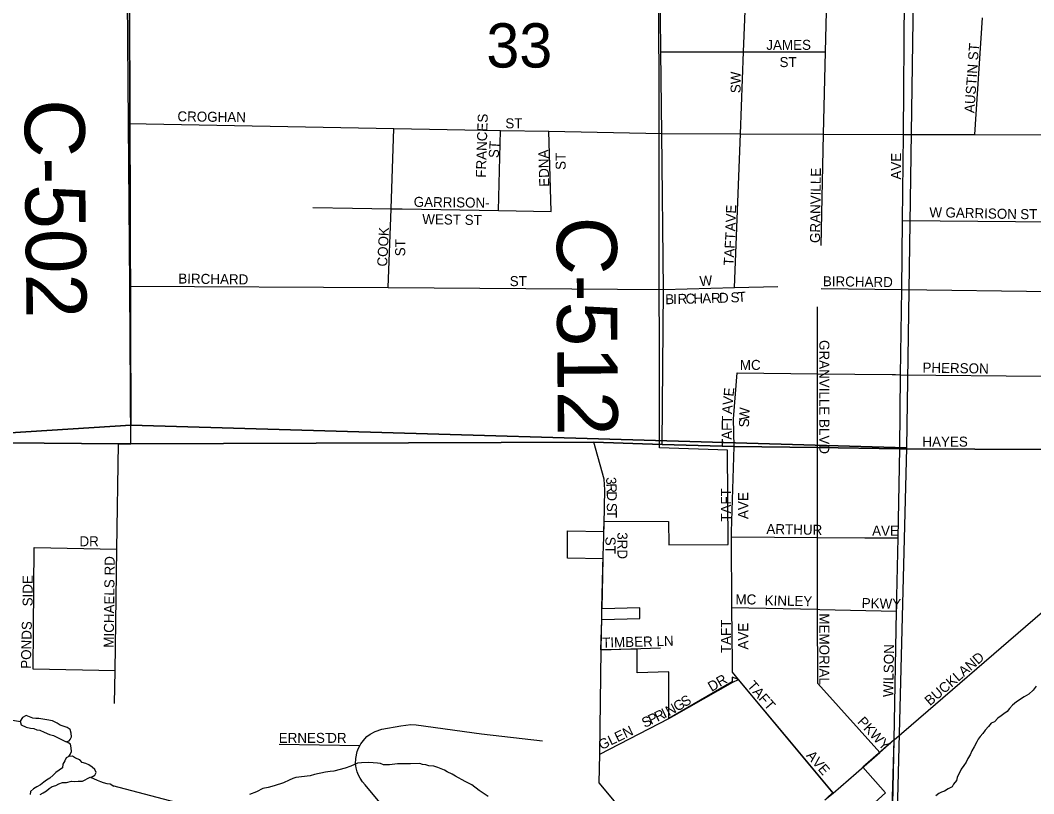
# Model space of a CAD drawing. Extents: x 1588073 to 2013523, y 1090242 to 1357120.
# Drawn here: x 1790397 to 1795455, y 1216361 to 1220221 of the extents above; entities that cross this region are included whole.
import ezdxf

# ---------------------------------------------------------------- set-up
doc = ezdxf.new("R2010")
doc.units = 0
for name, color, linetype in [('GM_X_City_Street', 7, 'Continuous'), ('GM_X_City_Street_Text', 7, 'Continuous'), ('GM_X_Corporation', 7, 'Continuous'), ('GM_X_County_Road', 7, 'Continuous'), ('GM_X_County_Road_Text', 7, 'Continuous'), ('GM_X_County_Subdivision', 7, 'Continuous'), ('GM_X_County_Subdivision_Text', 7, 'Continuous'), ('GM_X_Minor_Lake', 7, 'Continuous'), ('GM_X_Minor_River', 7, 'Continuous'), ('GM_X_Section', 7, 'Continuous'), ('GM_X_Section_Text', 7, 'Continuous'), ('GM_X_Township', 7, 'Continuous'), ('GM_X_Township_Subdivision', 7, 'Continuous'), ('GM_X_Township_Subdivision_Text', 7, 'Continuous')]:
    doc.layers.add(name, color=color, linetype=linetype)

msp = doc.modelspace()

# ---------------------------------------------------------------- linework, layer by layer
at = {"layer": 'GM_X_City_Street'}
for points in [[(1793962, 1218887.7), (1793991.3, 1219655.3), (1794006.9, 1220063.7), (1794021.1, 1220432.6), (1794030.2, 1220670.2)], [(1794393.5, 1219097.2), (1794406.4, 1219653.6), (1794416, 1220064.2), (1794426.9, 1220533.3), (1794427, 1220535.7)], [(1794786.2, 1218082.7), (1794786.2, 1218082.7), (1794790.7, 1218452.5), (1794796, 1218877.3), (1794800.2, 1219222.1), (1794805.5, 1219651.9), (1794810.2, 1220339)], [(1795160.8, 1219650.5), (1795199.8, 1220232.9), (1795199.8, 1220232.9)], [(1793594.1, 1220063.2), (1794006.9, 1220063.7), (1794416, 1220064.2)], [(1793598.5, 1219656.8), (1793991.3, 1219655.3), (1794406.4, 1219653.6), (1794805.5, 1219651.9), (1795160.8, 1219650.5), (1795561.7, 1219648.8), (1795903, 1219647.4), (1796273.3, 1219645.9), (1796599.6, 1219644.6), (1797036.2, 1219642.8), (1797252, 1219641.9), (1797860.5, 1219639.4), (1797874.1, 1219639.4), (1797900.9, 1219639.2)], [(1794800.2, 1219222.1), (1795551.3, 1219215.7)], [(1793607.1, 1218878.2), (1793962, 1218887.7), (1794177.5, 1218893.5)], [(1794394.6, 1218882.2), (1794796, 1218877.3), (1795542.9, 1218868.3), (1796262.4, 1218859.6), (1796583.6, 1218855.7), (1797050.7, 1218862.3), (1797422.9, 1218867.7), (1797865.3, 1218865.1), (1798170.5, 1218863.4), (1798512.1, 1218861.5), (1798857.7, 1218859.5)], [(1794375.3, 1218089.6), (1794375.8, 1218457.2), (1794376.2, 1218791.4)], [(1793958.8, 1218252.3), (1793975.5, 1218461.7)], [(1793975.5, 1218461.7), (1794375.8, 1218457.2), (1794748.5, 1218453)], [(1794748.5, 1218453), (1794765, 1218452.8), (1794790.7, 1218452.5), (1795494, 1218444.6)], [(1793959.6, 1218094.9), (1793957.1, 1218231.7), (1793958.8, 1218252.3)], [(1794005.5, 1218094.3), (1794375.3, 1218089.6), (1794786.2, 1218082.7)], [(1794375.6, 1217772), (1794375.3, 1218089.6)], [(1794757.9, 1216629.7), (1794770.6, 1217272.6), (1794777.8, 1217638.1), (1794786.2, 1218082.7)], [(1794786.2, 1218082.7), (1795534.7, 1218079.1), (1796167.4, 1218068.7), (1796381.7, 1218065.1)], [(1794757.9, 1216629.7), (1795498.5, 1217268.6), (1796079.5, 1217769.8), (1796381.7, 1218065.1)], [(1794686.3, 1216567.1), (1794376.7, 1216911.7), (1794376.2, 1217281.7), (1794375.8, 1217640.3), (1794375.6, 1217772)], [(1793981.5, 1216931.4), (1793951.6, 1216968.3), (1793951.2, 1217015.2), (1793949.1, 1217291.6), (1793946.5, 1217642.7), (1793947.2, 1217668.1)], [(1793306.6, 1217549.8), (1793308.9, 1217644.1), (1793309.2, 1217654)], [(1793946.5, 1217642.7), (1794375.8, 1217640.3), (1794611.5, 1217639.1)], [(1794611.5, 1217639.1), (1794611.5, 1217639.1), (1794777.8, 1217638.1)], [(1793949.1, 1217291.6), (1794376.2, 1217281.7), (1794387.2, 1217281.5), (1794387.2, 1217281.5)], [(1794387.2, 1217281.5), (1794770.6, 1217272.6)], [(1793296.6, 1217078.8), (1793592.8, 1217089.8)], [(1794454.6, 1216364.6), (1794492.6, 1216397.7), (1794568.4, 1216464), (1794568.4, 1216464)]]:
    msp.add_lwpolyline(points, dxfattribs=at)
at = {"layer": 'GM_X_Corporation'}
for points in [[(1794423.8, 1216340.8), (1794452.4, 1216367.3), (1794271, 1216585), (1794108.1, 1216780.4), (1793981.5, 1216931.4), (1793949.5, 1216943.3), (1793949.5, 1216919.6), (1793634.2, 1216737.4), (1793634.1, 1216969.9), (1793476, 1216964.4), (1793476, 1217082.4), (1793294.9, 1217079.2), (1793298.8, 1217231.1), (1793489.8, 1217235.6), (1793489.8, 1217288.6), (1793301.3, 1217284.4), (1793306.6, 1217533.5), (1793128.5, 1217536.5), (1793128.5, 1217672.6), (1793309.5, 1217669.5), (1793310.6, 1217721.6), (1793632.2, 1217719.3), (1793634.2, 1217603.3), (1793930.8, 1217605.6), (1793927.1, 1218075.6), (1793588, 1218087.3), (1793583.7, 1220709)], [(1794693.8, 1214383.1), (1794758.1, 1216630.4), (1794602, 1216494), (1794715.7, 1216366), (1794538.2, 1216206.2)]]:
    msp.add_lwpolyline(points, dxfattribs=at)
at = {"layer": 'GM_X_County_Road'}
for points in [[(1790949.8, 1218107.6), (1790943.6, 1218895.2), (1790937.3, 1219705.9), (1790929.2, 1220742.7)], [(1793600.8, 1218103.6), (1793607.1, 1218878.2), (1793598.5, 1219656.8), (1793594.1, 1220063.2), (1793590.1, 1220424.1), (1793587.1, 1220703.6)], [(1789926.7, 1218116.9), (1790887.4, 1218107.9), (1790949.8, 1218107.6), (1793259.5, 1218115.9), (1793600.8, 1218103.6)], [(1793600.8, 1218103.6), (1793959.6, 1218094.9), (1794005.5, 1218094.3)], [(1794568.4, 1216464), (1794686.3, 1216567.1), (1794757.9, 1216629.7)], [(1794695.5, 1215084.6), (1794729.3, 1215175.9), (1794757.9, 1216629.7)], [(1794411.8, 1216331.6), (1794454.6, 1216364.6)]]:
    msp.add_lwpolyline(points, dxfattribs=at)
at = {"layer": 'GM_X_County_Subdivision'}
for points in [[(1793310.5, 1217706.1), (1793314.8, 1217877.8), (1793311, 1217931.5), (1793259.5, 1218115.9)], [(1793947.2, 1217668.1), (1793959.6, 1218094.9)], [(1793309.2, 1217654), (1793310.5, 1217706.1)], [(1793300.1, 1217289.3), (1793306.6, 1217549.8)], [(1793298.8, 1217237.2), (1793298.8, 1217237.7), (1793298.9, 1217242.8), (1793300.1, 1217288.5), (1793300.1, 1217289.3)], [(1793296.6, 1217080.8), (1793296.7, 1217085.6), (1793298.8, 1217237.2)], [(1793769.6, 1215836.8), (1793287.1, 1216416), (1793289.2, 1216559.7), (1793296.6, 1217078.8), (1793296.6, 1217080.8)], [(1794454.6, 1216364.6), (1793981.5, 1216931.4)]]:
    msp.add_lwpolyline(points, dxfattribs=at)
at = {"layer": 'GM_X_Minor_Lake'}
for points in [[(1790625.8, 1216694.1), (1790617.1, 1216696.7), (1790597.2, 1216703), (1790581.4, 1216713.3), (1790557.6, 1216725.7), (1790529.7, 1216730.1), (1790509.7, 1216734.4), (1790489.8, 1216736.7), (1790475.8, 1216736.9), (1790459.8, 1216739.2), (1790443.9, 1216745.4), (1790426, 1216751.7), (1790407.8, 1216742), (1790397.5, 1216724.1), (1790401.2, 1216706), (1790427, 1216693.6), (1790448.9, 1216689.2), (1790464.9, 1216687), (1790480.8, 1216680.7), (1790494.8, 1216678.5), (1790516.6, 1216668.1), (1790542.5, 1216657.7), (1790562.4, 1216651.4), (1790626.6, 1216619.9)], [(1790640.8, 1216625), (1790646.1, 1216632.1), (1790652.3, 1216646.1), (1790650.6, 1216664.1), (1790646.9, 1216682.2), (1790631.1, 1216692.5), (1790625.8, 1216694.1)], [(1790626.6, 1216619.9), (1790640.8, 1216625)], [(1790639.4, 1216547.9), (1790626.5, 1216540.2), (1790620.3, 1216526.2), (1790610, 1216508.3), (1790607.7, 1216490.3), (1790575.3, 1216466.8), (1790561.1, 1216454.9), (1790544.8, 1216439.1), (1790528.6, 1216429.4), (1790514.4, 1216419.6), (1790498.2, 1216405.8), (1790480, 1216396), (1790463.9, 1216386.2), (1790447.6, 1216372.4), (1790447.4, 1216358.4)], [(1790748.9, 1216442.1), (1790769.1, 1216453.8), (1790775.4, 1216467.8), (1790769.6, 1216481.9), (1790755.8, 1216494.1), (1790740, 1216506.4), (1790724.1, 1216512.6), (1790706.2, 1216516.9), (1790694.4, 1216531.1), (1790672.5, 1216539.5), (1790658.7, 1216549.7), (1790639.4, 1216547.9)], [(1790497.4, 1216357.6), (1790511.5, 1216365.5), (1790527.7, 1216375.2), (1790541.9, 1216387.1), (1790556.1, 1216396.9), (1790574.2, 1216402.6), (1790590.3, 1216410.4), (1790608.5, 1216418.1), (1790628.5, 1216417.8), (1790652.6, 1216423.5), (1790666.6, 1216423.3), (1790686.6, 1216425), (1790708.6, 1216424.6), (1790746.5, 1216443.8), (1790748.9, 1216442.1)]]:
    msp.add_lwpolyline(points, dxfattribs=at)
at = {"layer": 'GM_X_Minor_River'}
for points in [[(1795466.4, 1216898.3), (1795452, 1216878.4), (1795429.7, 1216858.7), (1795407.4, 1216845), (1795369, 1216819.5), (1795348.7, 1216803.8), (1795334.4, 1216786), (1795322.2, 1216772.1), (1795306, 1216760.3), (1795291.8, 1216750.5), (1795275.6, 1216738.7), (1795259.3, 1216720.9), (1795243.2, 1216713.2), (1795228.9, 1216697.3), (1795212.6, 1216679.5), (1795200.3, 1216661.7)], [(1790398.2, 1216720.6), (1790309.7, 1216735.4)], [(1795200.3, 1216661.7), (1795188.1, 1216647.8), (1795177.8, 1216633.9), (1795171.6, 1216620), (1795157.2, 1216596.1), (1795146.8, 1216576.3), (1795138.5, 1216556.3), (1795126.2, 1216536.5), (1795117.9, 1216518.6), (1795105.6, 1216502.7), (1795093.3, 1216484.8), (1795072.6, 1216443), (1795070.3, 1216427), (1795054, 1216409.2), (1795047.8, 1216395.3), (1795027.6, 1216385.6), (1795009.4, 1216373.8), (1794995.3, 1216370), (1794981.2, 1216362.2), (1794967, 1216350.4)], [(1790639.4, 1216547.9), (1790646.9, 1216558), (1790653.1, 1216571.9), (1790651.4, 1216590), (1790647.7, 1216608.1), (1790631.9, 1216618.3), (1790626.6, 1216619.9)], [(1792732.1, 1216348), (1792686.6, 1216376.8), (1792651, 1216405.4), (1792617.3, 1216421.9), (1792569.7, 1216448.7), (1792551.9, 1216459), (1792528.1, 1216471.4), (1792514.2, 1216479.6), (1792480.4, 1216492.1), (1792460.5, 1216498.5), (1792436.5, 1216500.8), (1792420.6, 1216505.1), (1792404.6, 1216507.3), (1792390.7, 1216511.6), (1792344.7, 1216510.2), (1792280.7, 1216511.2), (1792240.5, 1216505.8), (1792210.5, 1216506.2), (1792194.6, 1216512.5), (1792180.7, 1216514.7), (1792136.7, 1216517.4), (1792100.7, 1216515.9), (1792080.6, 1216514.2), (1792046.4, 1216498.7), (1792018.2, 1216489.1), (1791961.9, 1216473.9), (1791943.9, 1216472.2), (1791919.8, 1216468.5), (1791865.6, 1216457.3), (1791843.5, 1216451.6), (1791773.3, 1216442.7), (1791757.2, 1216436.9), (1791739.1, 1216429.2), (1791710.8, 1216415.5), (1791664.6, 1216400.2), (1791634.4, 1216392.6), (1791608.3, 1216387), (1791576, 1216371.5), (1791541.8, 1216357.9)], [(1790864.2, 1216398.2), (1790846.4, 1216408.5), (1790830.4, 1216410.8), (1790812.5, 1216415.1), (1790798.6, 1216421.3), (1790782.7, 1216427.5), (1790748.9, 1216442.1)], [(1791206.9, 1216308.9), (1790859.3, 1216401.1)]]:
    msp.add_lwpolyline(points, dxfattribs=at)
at = {"layer": 'GM_X_Section'}
for points in [[(1785709.2, 1223453.4), (1790931.8, 1223403.9), (1790948.4, 1218200.8), (1790239.7, 1218156.2), (1785663.5, 1218206.9)], [(1790931.8, 1223403.9), (1794897.8, 1223367.8), (1794819.6, 1218086.9), (1790948.4, 1218200.8)], [(1790239.7, 1218156.2), (1790948.4, 1218200.8), (1794819.6, 1218086.9), (1794726.1, 1214456.1), (1795388.4, 1214453.1), (1795411, 1212938.1), (1792797.7, 1212967.9), (1792621.5, 1213209.4), (1792307.9, 1213550), (1792091, 1213715.7), (1791925.4, 1213773), (1791803.2, 1213759.9), (1791549, 1213749.8), (1791352.8, 1213735.3), (1791188.4, 1213700.5), (1791053.9, 1213647.5), (1790844.8, 1213513), (1790758.4, 1213461.7), (1790659.9, 1213410.4), (1790364.7, 1213274.5), (1790199.9, 1213177.7), (1790167.6, 1213146)]]:
    msp.add_lwpolyline(points, close=True, dxfattribs=at)
at = {"layer": 'GM_X_Township'}
for points in [[(1789775, 1218118.3), (1790887.4, 1218107.9), (1790949.8, 1218107.6), (1793259.5, 1218115.9), (1793600.8, 1218103.6), (1793959.6, 1218094.9), (1794375.3, 1218089.6), (1794786.2, 1218082.7), (1795534.7, 1218079.1), (1796167.4, 1218068.7), (1796381.7, 1218065.1), (1797454.7, 1218058.1), (1797900.9, 1218052.9), (1798188, 1218041), (1798520.5, 1218040.6), (1798839.3, 1218040.2), (1799159.4, 1218043.2), (1799514.2, 1218046.5), (1799853.3, 1218049.6), (1800150.7, 1218042.1), (1800290.1, 1218038.6), (1800529.6, 1218049.4), (1802043.9, 1218004)], [(1802043.9, 1218004), (1800529.6, 1218049.4), (1800290.1, 1218038.6), (1800150.7, 1218042.1), (1799853.3, 1218049.6), (1799514.2, 1218046.5), (1799159.4, 1218043.2), (1798839.3, 1218040.2), (1798520.5, 1218040.6), (1798188, 1218041), (1797900.9, 1218052.9), (1797454.7, 1218058.1), (1796381.7, 1218065.1), (1796167.4, 1218068.7), (1795534.7, 1218079.1), (1794786.2, 1218082.7), (1794375.3, 1218089.6), (1793959.6, 1218094.9), (1793600.8, 1218103.6), (1793259.5, 1218115.9), (1790949.8, 1218107.6), (1790887.4, 1218107.9), (1789775, 1218118.3)]]:
    msp.add_lwpolyline(points, dxfattribs=at)
at = {"layer": 'GM_X_Township_Subdivision'}
for points in [[(1790937.3, 1219705.9), (1792262.2, 1219681.5), (1792794.2, 1219671.7), (1793035.8, 1219667.2), (1793598.5, 1219656.8)], [(1792233.4, 1218886.9), (1792247.7, 1219281), (1792262.2, 1219681.5)], [(1792783.8, 1219272), (1792794.2, 1219671.7)], [(1793046.4, 1219267.6), (1793035.8, 1219667.2)], [(1791857.8, 1219287.5), (1792055.9, 1219284.2), (1792055.9, 1219284.2)], [(1792055.9, 1219284.2), (1792247.7, 1219281), (1792303.5, 1219280.1)], [(1792303.5, 1219280.1), (1792303.5, 1219280.1), (1792783.8, 1219272), (1793046.4, 1219267.6)], [(1790943.6, 1218895.2), (1792233.4, 1218886.9), (1793607.1, 1218878.2)], [(1790868, 1216811.7), (1790870.4, 1216974.2), (1790879.6, 1217581.8), (1790887.4, 1218107.9)], [(1790870.4, 1216974.2), (1790461.3, 1216983), (1790467.5, 1217590.7), (1790879.6, 1217581.8)], [(1793661.2, 1216752.7), (1793953.2, 1216917.9), (1793981.5, 1216931.4)], [(1792192, 1216318), (1792119.3, 1216405.4), (1792105.6, 1216420.8), (1792093.3, 1216438.8), (1792085.2, 1216454.4), (1792078.7, 1216471.1), (1792073.6, 1216490.6), (1792071, 1216510.7), (1792071.4, 1216538.1), (1792078.6, 1216571.8), (1792085, 1216589.5), (1792091.2, 1216600.9), (1792096.4, 1216610.6), (1792116.4, 1216636), (1792127.6, 1216646.6), (1792143.1, 1216658.5), (1792167.8, 1216672.1), (1792201.4, 1216683), (1792295.7, 1216700.5), (1792346.3, 1216707.2), (1792372.3, 1216705.4), (1792699.3, 1216660.3), (1793004.2, 1216625.2)], [(1793289.2, 1216559.7), (1793634.2, 1216737.4), (1793661.2, 1216752.7)], [(1792091.2, 1216600.9), (1791689.4, 1216607)]]:
    msp.add_lwpolyline(points, dxfattribs=at)

# ---------------------------------------------------------------- texts
at = {"layer": 'GM_X_City_Street_Text'}
for s, rotation, p in [('JAMES', 0, (1794120.4, 1220073.6)), ('AUSTIN ST', 85.974, (1795158.2, 1219756.9)), ('ST', 0, (1794186.4, 1219987.6)), ('SW', 90, (1793992.2, 1219857.4)), ('AVE', 90, (1794793, 1219426.2)), ('GRANVILLE', 89.2724, (1794388.2, 1219109.5)), ('AVE', 88.0261, (1793965.8, 1219166.9)), ('W', 0, (1794934.4, 1219237.6)), ('GARRISON', 358.585, (1795013.9, 1219237.6)), ('ST', 0, (1795387.6, 1219228.8)), ('TAFT', 86.7252, (1793957, 1218995.5)), ('W', 4.4058, (1793789.7, 1218894.4)), ('BIRCHARD', 359.2047, (1794402.2, 1218894.4)), ('B', 1.457, (1793616.4, 1218804)), ('I', 1.443, (1793656, 1218805)), ('R', 1.4448, (1793678, 1218805.6)), ('C', 1.4544, (1793717.6, 1218806.6)), ('H', 1.4534, (1793757.2, 1218807.6)), ('A', 1.4521, (1793801.1, 1218808.7)), ('R', 1.4544, (1793845.1, 1218809.8)), ('D', 1.7621, (1793885, 1218810.8)), ('S', 2.6535, (1793943, 1218812.7)), ('T', 4.1558, (1793979.6, 1218814.4)), ('GRANVILLE BLVD', 270, (1794385, 1218625.4)), ('MC', 0, (1793988.4, 1218476.4)), ('PHERSON', 359.0911, (1794899.4, 1218463.2)), ('E', 84.6374, (1793956.7, 1218342.2)), ('V', 84.6591, (1793952.6, 1218298.4)), ('A', 85.4052, (1793949.1, 1218254.7)), ('W', 86.5684, (1794034.3, 1218224.2)), ('T', 89.5628, (1793948.3, 1218207.3)), ('S', 89.8087, (1794034.3, 1218189.8)), ('F', 89.9453, (1793948.3, 1218172.2)), ('A', 89.9533, (1793948.3, 1218128.2)), ('T', 89.9453, (1793948.2, 1218093)), ('HAYES', 0, (1794899.2, 1218093.6)), ('3RD', 270, (1793377.5, 1217666.2)), ('ARTHUR', 358.9955, (1794120.6, 1217658)), ('AVE', 0, (1794648.4, 1217649.2)), ('ST', 270, (1793317.8, 1217644.2)), ('MC', 0, (1793966.4, 1217306)), ('KINLEY', 358.8989, (1794111.8, 1217301.6)), ('PKWY', 358.5687, (1794595.9, 1217288.4)), ('TAFT', 90, (1793943.8, 1217063.4)), ('AVE', 90, (1794029.9, 1217081)), ('MEMORIAL', 270, (1794385, 1217261.4)), ('TIMBER LN', 1.5488, (1793301.8, 1217090.2)), ('WILSON', 88.9356, (1794753.4, 1216843.6)), ('BUCKLAND', 40.763, (1794937.1, 1216797.8)), ('PKWY', 313.0243, (1794571.7, 1216717.8))]:
    msp.add_text(s, height=50, rotation=rotation, dxfattribs=at).set_placement(p)
at = {"layer": 'GM_X_County_Road_Text'}
for s, rotation, p in [('C-502', 270.5508, (1790418, 1219825.8)), ('C-512', 270.2641, (1793074.5, 1219240.3))]:
    msp.add_text(s, height=300, rotation=rotation, dxfattribs=at).set_placement(p)
at = {"layer": 'GM_X_County_Subdivision_Text'}
for s, rotation, p in [('3', 273.9688, (1793320.2, 1217939.7)), ('R', 272.8667, (1793322.3, 1217909.2)), ('TAFT', 90, (1793943.8, 1217719)), ('D', 270.4371, (1793324.3, 1217870.2)), ('AVE', 90, (1794029.9, 1217732.2)), ('S', 269.9956, (1793324.6, 1217813.1)), ('T', 269.9956, (1793324.6, 1217777.9)), ('TAFT', 311.4939, (1794021.9, 1216898)), ('AVE', 310.8117, (1794316.8, 1216550.4))]:
    msp.add_text(s, height=50, rotation=rotation, dxfattribs=at).set_placement(p)
at = {"layer": 'GM_X_Section_Text'}
msp.add_text('33', height=221, rotation=0, dxfattribs=at).set_placement((1792723.4, 1219985.3))
at = {"layer": 'GM_X_Township_Subdivision_Text'}
for s, rotation, p in [('CROGHAN', 359.1701, (1791181.4, 1219717.2)), ('FRANCES', 88.1792, (1792720.6, 1219434.9)), ('ST', 0, (1792818, 1219682)), ('ST', 86.4254, (1792784.5, 1219532.3)), ('EDNA', 91.4679, (1793037.4, 1219390.8)), ('ST', 90, (1793119.1, 1219474.6)), ('GARRISON-', 359.2466, (1792360.6, 1219290.4)), ('WEST ST', 358.9955, (1792403.1, 1219204.4)), ('COOK', 87.0659, (1792227.9, 1218991.1)), ('ST', 90, (1792318.3, 1219043.4)), ('BIRCHARD', 359.2047, (1791185.8, 1218907.6)), ('ST', 0, (1792840, 1218894.4)), ('DR', 0, (1790692.8, 1217596.4)), ('MICHAELS RD', 89.3908, (1790863.8, 1217089.9)), ('SIDE', 90, (1790459, 1217296.6)), ('PONDS', 88.7818, (1790450.2, 1216984.4)), ('DR', 30.4686, (1793847.3, 1216869.1)), ('N', 27.9757, (1793634, 1216747.7)), ('G', 31.1773, (1793675.5, 1216769.8)), ('S', 31.2512, (1793713.2, 1216792.6)), ('P', 25.9125, (1793545.2, 1216704.5)), ('R', 25.9206, (1793576.9, 1216719.9)), ('I', 25.9288, (1793612.5, 1216737.2)), ('S', 25.9174, (1793513.6, 1216689.1)), ('ERNEST', 0, (1791687.2, 1216615.2)), ('DR', 0, (1791929.2, 1216615.2)), ('GLEN', 25.8667, (1793297.9, 1216579.1))]:
    msp.add_text(s, height=50, rotation=rotation, dxfattribs=at).set_placement(p)

doc.saveas('drawing.dxf')
